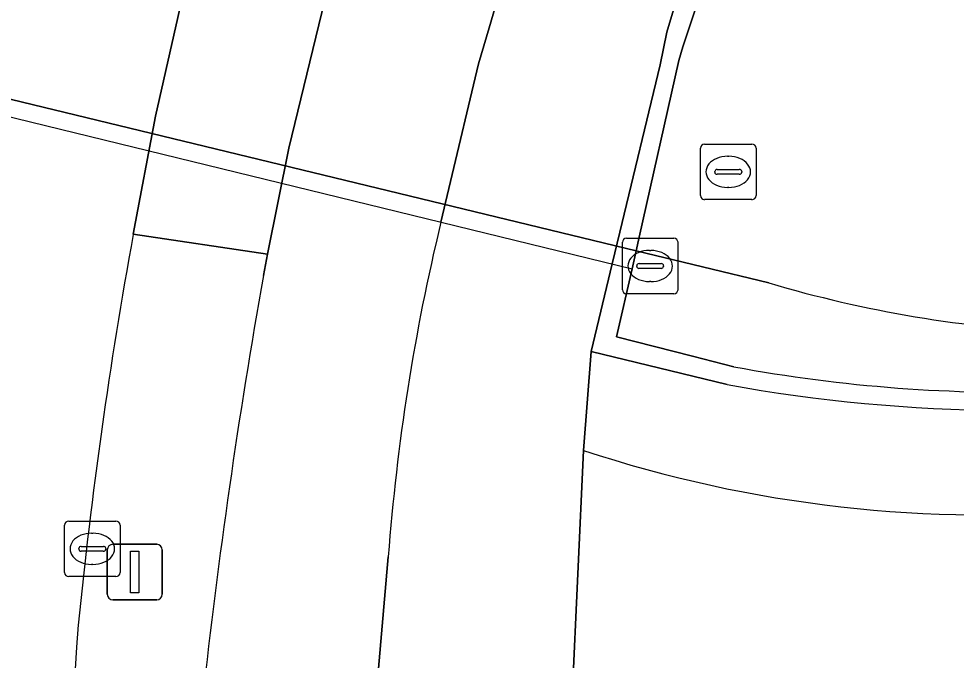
# Model space of a CAD drawing. Extents: x 162879 to 165540, y 384011 to 385181.
# Drawn here: x 162921.54 to 162938.42, y 384190.24 to 384201.78 of the extents above; entities that cross this region are included whole.
import ezdxf

# ---------------------------------------------------------------- set-up
doc = ezdxf.new("R2010")
doc.units = 0
for name, color, linetype in [('IMGEO_Berm_groen', 7, 'Continuous'), ('IMGEO_Berm_halfverhard', 7, 'Continuous'), ('IMGEO_Berm_open', 7, 'Continuous'), ('IMGEO_Fietspad_gesloten', 7, 'Continuous'), ('IMGEO_Fietspad_open', 7, 'Continuous'), ('IMGEO_Kolk', 7, 'Continuous'), ('IMGEO_Muur', 7, 'Continuous'), ('IMGEO_Rijbaan_lokaal_open', 7, 'Continuous'), ('IMGEO_Rijbaan_regionaal_gesloten', 7, 'Continuous'), ('IMGEO_Rioolput', 7, 'Continuous'), ('IMGEO_Tunneldeel', 7, 'Continuous'), ('IMGEO_Verkeersregelinstallatiepaal', 7, 'Continuous'), ('IMGEO_Voetpad_halfverhard', 7, 'Continuous'), ('IMGEO_Voetpad_open', 7, 'Continuous')]:
    doc.layers.add(name, color=color, linetype=linetype)

msp = doc.modelspace()

# ---------------------------------------------------------------- linework, layer by layer
at = {"layer": 'IMGEO_Berm_groen'}
msp.add_lwpolyline([(162925.944, 384197.163), (162926.021, 384197.548), (162923.601, 384197.903)], dxfattribs=at)
for centre, radius, start, end in [((163010.736, 384182.047), 88.566, 169.68704, 174.28103), ((163041.321, 384176.696), 117.178, 169.94087, 173.71062), ((162997.888, 384185.169), 75.493, 175.66641, 195.00433)]:
    msp.add_arc(centre, radius, start, end, dxfattribs=at)
at = {"layer": 'IMGEO_Berm_halfverhard'}
for points in [[(162932.656, 384197.608), (162932.582, 384197.283), (162932.304, 384196.06), (162933.672, 384195.709), (162934.415, 384195.519)], [(162935.041, 384197.03), (162932.656, 384197.608)]]:
    msp.add_lwpolyline(points, dxfattribs=at)
for centre, radius, start, end in [((162941.316, 384218.159), 22.041, 253.4586, 267.547), ((162939.414, 384222.545), 27.484, 259.5205, 271.9204)]:
    msp.add_arc(centre, radius, start, end, dxfattribs=at)
at = {"layer": 'IMGEO_Berm_open'}
msp.add_lwpolyline([(162931.366, 384214.633), (162928.901, 384215.692), (162928.749, 384215.284), (162926.91, 384210.363), (162926.396, 384208.891), (162925.632, 384206.496), (162924.816, 384203.567), (162924.661, 384202.952), (162924.001, 384200.032), (162923.601, 384197.903), (162926.021, 384197.548), (162926.403, 384199.452), (162927.105, 384202.346), (162927.274, 384202.968), (162928.147, 384205.862), (162929.005, 384208.256)], dxfattribs=at)
at = {"layer": 'IMGEO_Fietspad_gesloten'}
msp.add_lwpolyline([(162908.003, 384203.581), (162932.656, 384197.608), (162932.709, 384197.85), (162933.426, 384201.03), (162933.496, 384201.278), (162934.377, 384203.927), (162907.719, 384210.344)], close=True, dxfattribs=at)
msp.add_lwpolyline([(162938.611, 384202.912), (162937.5, 384203.175), (162934.377, 384203.927), (162933.496, 384201.278), (162933.426, 384201.03), (162932.709, 384197.85), (162932.656, 384197.608), (162935.041, 384197.03)], dxfattribs=at)
msp.add_arc((162941.316, 384218.159), 22.041, 253.4586, 267.547, dxfattribs=at)
at = {"layer": 'IMGEO_Fietspad_open'}
for points in [[(162929.005, 384208.256), (162928.147, 384205.862), (162927.274, 384202.968), (162927.105, 384202.346), (162926.403, 384199.452), (162926.021, 384197.548), (162925.944, 384197.163)], [(162929.14, 384198.124), (162929.283, 384198.727), (162929.816, 384200.969), (162930.007, 384201.621), (162930.194, 384202.261), (162931.1, 384205.118), (162931.901, 384207.527)], [(162927.759, 384183.194), (162927.739, 384183.64), (162927.779, 384185.695), (162927.846, 384187.562), (162927.96, 384189.468), (162928.193, 384192.099)]]:
    msp.add_lwpolyline(points, dxfattribs=at)
for centre, radius, start, end in [((162965.881, 384189.262), 37.795, 166.4394, 175.6954), ((163041.321, 384176.696), 117.178, 169.94087, 173.71062)]:
    msp.add_arc(centre, radius, start, end, dxfattribs=at)
at = {"layer": 'IMGEO_Kolk'}
for p, q in [((162932.482, 384197.833), (162933.334, 384197.833)), ((162932.407, 384196.907), (162932.407, 384197.759)), ((162933.408, 384197.759), (162933.408, 384196.907)), ((162932.895, 384197.613), (162932.92, 384197.613)), ((162932.666, 384197.327), (162932.666, 384197.339)), ((162932.709, 384197.376), (162933.107, 384197.376)), ((162933.15, 384197.339), (162933.15, 384197.327)), ((162933.104, 384197.29), (162932.706, 384197.29)), ((162932.918, 384197.053), (162932.893, 384197.053)), ((162933.334, 384196.833), (162932.482, 384196.833)), ((162922.439, 384192.744), (162923.291, 384192.744)), ((162922.364, 384191.818), (162922.364, 384192.67)), ((162923.365, 384192.67), (162923.365, 384191.818)), ((162922.852, 384192.524), (162922.877, 384192.524)), ((162922.623, 384192.238), (162922.623, 384192.25)), ((162922.666, 384192.287), (162923.064, 384192.287)), ((162923.107, 384192.25), (162923.107, 384192.238)), ((162923.061, 384192.201), (162922.663, 384192.201)), ((162922.875, 384191.964), (162922.85, 384191.964)), ((162923.291, 384191.744), (162922.439, 384191.744))]:
    msp.add_line(p, q, dxfattribs=at)
for points in [[(162932.482, 384197.833), (162933.334, 384197.833)], [(162932.407, 384196.907), (162932.407, 384197.759)], [(162933.408, 384197.759), (162933.408, 384196.907)], [(162933.334, 384196.833), (162932.482, 384196.833)], [(162922.439, 384192.744), (162923.291, 384192.744)], [(162922.364, 384191.818), (162922.364, 384192.67)], [(162923.365, 384192.67), (162923.365, 384191.818)], [(162923.291, 384191.744), (162922.439, 384191.744)]]:
    msp.add_lwpolyline(points, dxfattribs=at)
for centre, radius, start, end in [((162932.484, 384197.757), 0.0765, 91.552, 178.448), ((162932.484, 384197.757), 0.0765, 91.552, 178.448), ((162933.332, 384197.757), 0.0765, 1.552, 88.448), ((162933.332, 384197.757), 0.0765, 1.552, 88.448), ((162932.706, 384197.336), 0.0403, 85.8775, 175.7526), ((162932.703, 384197.326), 0.0366, 178.938, 274.7102), ((162933.107, 384197.333), 0.043, 264.8664, 352.4533), ((162933.111, 384197.338), 0.0386, 1.7309, 96.639), ((162932.484, 384196.909), 0.0765, 181.552, 268.448), ((162932.484, 384196.909), 0.0765, 181.552, 268.448), ((162933.332, 384196.909), 0.0765, 271.552, 358.448), ((162933.332, 384196.909), 0.0765, 271.552, 358.448), ((162922.441, 384192.668), 0.0765, 91.552, 178.448), ((162922.441, 384192.668), 0.0765, 91.552, 178.448), ((162923.289, 384192.668), 0.0765, 1.552, 88.448), ((162923.289, 384192.668), 0.0765, 1.552, 88.448), ((162922.663, 384192.247), 0.0403, 85.8775, 175.7526), ((162922.66, 384192.237), 0.0366, 178.938, 274.7102), ((162923.064, 384192.244), 0.043, 264.8664, 352.4533), ((162923.068, 384192.249), 0.0386, 1.7309, 96.639), ((162922.441, 384191.82), 0.0765, 181.552, 268.448), ((162922.441, 384191.82), 0.0765, 181.552, 268.448), ((162923.289, 384191.82), 0.0765, 271.552, 358.448), ((162923.289, 384191.82), 0.0765, 271.552, 358.448)]:
    msp.add_arc(centre, radius, start, end, dxfattribs=at)
for centre, major_axis, ratio, start_param, end_param in [((162932.894, 384197.333), (-0.387, 0.002), 0.722429, 4.712389, 7.853982), ((162932.919, 384197.333), (-0.39, 0.002), 0.717154, 1.570796, 4.712389), ((162922.851, 384192.244), (-0.387, 0.002), 0.722429, 4.712389, 7.853982), ((162922.876, 384192.244), (-0.39, 0.002), 0.717154, 1.570796, 4.712389)]:
    msp.add_ellipse(centre, major_axis=major_axis, ratio=ratio, start_param=start_param, end_param=end_param, dxfattribs=at)
at = {"layer": 'IMGEO_Muur'}
msp.add_lwpolyline([(162934.415, 384195.519), (162933.672, 384195.709), (162932.304, 384196.06), (162932.582, 384197.283), (162932.656, 384197.608), (162932.709, 384197.85), (162933.426, 384201.03), (162933.496, 384201.278), (162934.377, 384203.927), (162934.541, 384204.419), (162935.342, 384206.328), (162935.479, 384206.654), (162937.644, 384211.809), (162937.354, 384211.93), (162935.139, 384206.73), (162934.183, 384204.484), (162933.561, 384202.727), (162933.206, 384201.538), (162933.086, 384200.95), (162932.361, 384197.939), (162932.224, 384197.37), (162931.844, 384195.792), (162934.291, 384195.2)], dxfattribs=at)
for centre, radius, start, end in [((162939.414, 384222.545), 27.484, 259.5205, 271.9204), ((162939.455, 384223.644), 28.909, 259.7105, 279.4814)]:
    msp.add_arc(centre, radius, start, end, dxfattribs=at)
at = {"layer": 'IMGEO_Rijbaan_lokaal_open'}
msp.add_lwpolyline([(162931.706, 384194.016), (162931.403, 384187.357), (162931.354, 384186.287), (162931.415, 384184.685), (162931.553, 384181.098), (162956.944, 384194.183), (162958.336, 384194.9), (162961.586, 384196.6), (163000, 384216.696), (163006.586, 384220.12)], dxfattribs=at)
msp.add_arc((162938.92, 384215.854), 22.999, 251.7185, 275.3933, dxfattribs=at)
at = {"layer": 'IMGEO_Rijbaan_regionaal_gesloten'}
msp.add_lwpolyline([(162923.601, 384197.903), (162924.001, 384200.032), (162924.661, 384202.952), (162924.816, 384203.567), (162925.632, 384206.496), (162926.396, 384208.891), (162926.91, 384210.363), (162928.749, 384215.284), (162928.901, 384215.692), (162931.169, 384220.857)], dxfattribs=at)
for centre, radius, start, end in [((163010.736, 384182.047), 88.566, 169.68704, 174.28103), ((162997.888, 384185.169), 75.493, 175.66641, 195.00433)]:
    msp.add_arc(centre, radius, start, end, dxfattribs=at)
at = {"layer": 'IMGEO_Rioolput'}
for p, q in [((162933.887, 384199.527), (162934.739, 384199.527)), ((162933.812, 384198.601), (162933.812, 384199.453)), ((162934.813, 384199.453), (162934.813, 384198.601)), ((162934.3, 384199.307), (162934.325, 384199.307)), ((162934.071, 384199.021), (162934.071, 384199.033)), ((162934.509, 384198.984), (162934.111, 384198.984)), ((162934.114, 384199.07), (162934.512, 384199.07)), ((162934.555, 384199.033), (162934.555, 384199.021)), ((162934.323, 384198.747), (162934.298, 384198.747)), ((162934.739, 384198.527), (162933.887, 384198.527))]:
    msp.add_line(p, q, dxfattribs=at)
for points in [[(162933.887, 384199.527), (162934.739, 384199.527)], [(162933.812, 384198.601), (162933.812, 384199.453)], [(162934.813, 384199.453), (162934.813, 384198.601)], [(162934.739, 384198.527), (162933.887, 384198.527)]]:
    msp.add_lwpolyline(points, dxfattribs=at)
for centre, radius, start, end in [((162933.889, 384199.451), 0.0765, 91.552, 178.448), ((162933.889, 384199.451), 0.0765, 91.552, 178.448), ((162934.737, 384199.451), 0.0765, 1.552, 88.448), ((162934.737, 384199.451), 0.0765, 1.552, 88.448), ((162934.111, 384199.03), 0.0403, 85.8775, 175.7526), ((162934.108, 384199.02), 0.0366, 178.938, 274.7102), ((162934.512, 384199.027), 0.043, 264.8664, 352.4533), ((162934.516, 384199.032), 0.0386, 1.7309, 96.639), ((162933.889, 384198.603), 0.0765, 181.552, 268.448), ((162933.889, 384198.603), 0.0765, 181.552, 268.448), ((162934.737, 384198.603), 0.0765, 271.552, 358.448), ((162934.737, 384198.603), 0.0765, 271.552, 358.448)]:
    msp.add_arc(centre, radius, start, end, dxfattribs=at)
for centre, major_axis, ratio, start_param, end_param in [((162934.299, 384199.027), (-0.387, 0.002), 0.722429, 4.712389, 7.853982), ((162934.324, 384199.027), (-0.39, 0.002), 0.717154, 1.570796, 4.712389)]:
    msp.add_ellipse(centre, major_axis=major_axis, ratio=ratio, start_param=start_param, end_param=end_param, dxfattribs=at)
at = {"layer": 'IMGEO_Tunneldeel'}
msp.add_lwpolyline([(162908.016, 384203.286), (162932.582, 384197.283), (162932.656, 384197.608), (162932.709, 384197.85), (162933.426, 384201.03), (162933.496, 384201.278), (162934.377, 384203.927), (162934.541, 384204.419), (162935.342, 384206.328), (162935.479, 384206.654), (162935.139, 384206.73), (162931.901, 384207.527), (162929.005, 384208.256), (162926.396, 384208.891), (162922.846, 384209.755), (162920.454, 384210.337), (162915.182, 384211.619), (162910.917, 384212.657), (162910.597, 384212.735), (162907.588, 384213.467)], close=True, dxfattribs=at)
at = {"layer": 'IMGEO_Verkeersregelinstallatiepaal'}
for p, q in [((162923.234, 384192.325), (162924.024, 384192.325)), ((162924.024, 384192.325), (162923.234, 384192.325)), ((162923.134, 384191.425), (162923.134, 384192.225)), ((162923.134, 384192.225), (162923.134, 384191.425)), ((162924.124, 384192.225), (162924.124, 384191.425)), ((162924.124, 384191.425), (162924.124, 384192.225)), ((162924.024, 384191.325), (162923.234, 384191.325)), ((162923.234, 384191.325), (162924.024, 384191.325))]:
    msp.add_line(p, q, dxfattribs=at)
msp.add_lwpolyline([(162923.554, 384192.2), (162923.704, 384192.2), (162923.704, 384191.45), (162923.554, 384191.45), (162923.554, 384192.2)], dxfattribs=at)
for centre, start, end in [((162923.234, 384192.225), 90, 180), ((162923.234, 384192.225), 90, 180), ((162924.024, 384192.225), 0, 90), ((162924.024, 384192.225), 360, 90), ((162923.234, 384191.425), 180, 270), ((162923.234, 384191.425), 180, 270), ((162924.024, 384191.425), 270, 0), ((162924.024, 384191.425), 270, 0)]:
    msp.add_arc(centre, 0.1, start, end, dxfattribs=at)
at = {"layer": 'IMGEO_Voetpad_halfverhard'}
msp.add_lwpolyline([(162908.003, 384203.581), (162908.016, 384203.286), (162932.582, 384197.283), (162932.656, 384197.608)], close=True, dxfattribs=at)
at = {"layer": 'IMGEO_Voetpad_open'}
for points in [[(162931.706, 384194.016), (162931.844, 384195.792), (162932.224, 384197.37), (162932.361, 384197.939), (162933.086, 384200.95), (162933.206, 384201.538), (162933.561, 384202.727), (162934.183, 384204.484), (162935.139, 384206.73), (162937.354, 384211.93), (162937.644, 384211.809), (162940.632, 384210.971), (162941.678, 384212.878), (162936.166, 384216.326), (162936.397, 384216.683), (162936.058, 384216.905)], [(162931.901, 384207.527), (162931.1, 384205.118), (162930.194, 384202.261), (162930.007, 384201.621), (162929.816, 384200.969), (162929.283, 384198.727), (162929.14, 384198.124)], [(162934.291, 384195.2), (162931.844, 384195.792), (162931.706, 384194.016)], [(162928.37, 384182.892), (162929.751, 384183.633), (162929.703, 384187.043), (162931.403, 384187.357), (162931.706, 384194.016)], [(162928.193, 384192.099), (162927.96, 384189.468), (162927.846, 384187.562), (162927.779, 384185.695), (162927.739, 384183.64), (162927.759, 384183.194)]]:
    msp.add_lwpolyline(points, dxfattribs=at)
for centre, radius, start, end in [((162965.881, 384189.262), 37.795, 166.4394, 175.6954), ((162939.455, 384223.644), 28.909, 259.7105, 279.4814), ((162938.92, 384215.854), 22.999, 251.7185, 275.3933)]:
    msp.add_arc(centre, radius, start, end, dxfattribs=at)

doc.saveas('drawing.dxf')
